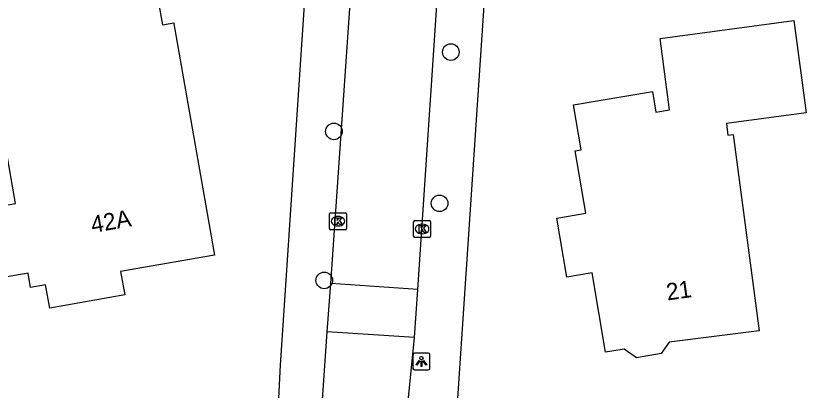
# Model space of a CAD drawing. Extents: x 161772 to 163123, y 383092 to 383917.
# Drawn here: x 162297.59 to 162344.22, y 383651.48 to 383673.53 of the extents above; entities that cross this region are included whole.
import ezdxf

# ---------------------------------------------------------------- set-up
doc = ezdxf.new("R2010")
doc.units = 0
for name, color, linetype in [('IMGEO_Boom', 7, 'Continuous'), ('IMGEO_Kolk', 7, 'Continuous'), ('IMGEO_Lichtpunt', 7, 'Continuous'), ('IMGEO_Pand', 7, 'Continuous'), ('IMGEO_Pand_nummerreeks', 7, 'Continuous'), ('IMGEO_Rijbaan_lokaal_gesloten', 7, 'Continuous'), ('IMGEO_Rijbaan_lokaal_open', 7, 'Continuous'), ('IMGEO_Voetpad_open', 7, 'Continuous')]:
    doc.layers.add(name, color=color, linetype=linetype)

msp = doc.modelspace()

# ---------------------------------------------------------------- linework, layer by layer
at = {"layer": 'IMGEO_Boom'}
for centre in [(162323.251, 383671.395), (162316.354, 383666.722), (162322.587, 383662.485), (162315.784, 383657.944)]:
    msp.add_circle(centre, 0.489, dxfattribs=at)
at = {"layer": 'IMGEO_Kolk'}
for p, q in [((162316.094, 383661.005), (162316.094, 383661.857)), ((162316.169, 383661.931), (162317.021, 383661.931)), ((162316.582, 383661.711), (162316.607, 383661.711)), ((162317.095, 383661.857), (162317.095, 383661.005)), ((162316.605, 383661.151), (162316.58, 383661.151)), ((162321.057, 383660.549), (162321.057, 383661.401)), ((162321.132, 383661.475), (162321.984, 383661.475)), ((162321.545, 383661.255), (162321.57, 383661.255)), ((162322.058, 383661.401), (162322.058, 383660.549)), ((162317.021, 383660.931), (162316.169, 383660.931)), ((162321.568, 383660.695), (162321.543, 383660.695)), ((162321.984, 383660.475), (162321.132, 383660.475))]:
    msp.add_line(p, q, dxfattribs=at)
for points in [[(162316.094, 383661.005), (162316.094, 383661.857)], [(162316.169, 383661.931), (162317.021, 383661.931)], [(162316.415, 383661.631), (162316.538, 383661.631), (162316.538, 383661.48), (162316.668, 383661.631), (162316.832, 383661.631), (162316.686, 383661.48), (162316.839, 383661.231), (162316.687, 383661.231), (162316.602, 383661.395), (162316.538, 383661.328), (162316.538, 383661.231), (162316.415, 383661.231), (162316.415, 383661.631)], [(162317.095, 383661.857), (162317.095, 383661.005)], [(162321.057, 383660.549), (162321.057, 383661.401)], [(162321.132, 383661.475), (162321.984, 383661.475)], [(162321.378, 383661.175), (162321.501, 383661.175), (162321.501, 383661.024), (162321.631, 383661.175), (162321.795, 383661.175), (162321.649, 383661.024), (162321.802, 383660.775), (162321.65, 383660.775), (162321.565, 383660.939), (162321.501, 383660.872), (162321.501, 383660.775), (162321.378, 383660.775), (162321.378, 383661.175)], [(162322.058, 383661.401), (162322.058, 383660.549)], [(162317.021, 383660.931), (162316.169, 383660.931)], [(162321.984, 383660.475), (162321.132, 383660.475)]]:
    msp.add_lwpolyline(points, dxfattribs=at)
for centre, start, end in [((162316.171, 383661.855), 91.552, 178.448), ((162316.171, 383661.855), 91.552, 178.448), ((162317.019, 383661.855), 1.552, 88.448), ((162317.019, 383661.855), 1.552, 88.448), ((162321.134, 383661.399), 91.552, 178.448), ((162321.134, 383661.399), 91.552, 178.448), ((162321.982, 383661.399), 1.552, 88.448), ((162321.982, 383661.399), 1.552, 88.448), ((162316.171, 383661.007), 181.552, 268.448), ((162316.171, 383661.007), 181.552, 268.448), ((162317.019, 383661.007), 271.552, 358.448), ((162317.019, 383661.007), 271.552, 358.448), ((162321.134, 383660.551), 181.552, 268.448), ((162321.134, 383660.551), 181.552, 268.448), ((162321.982, 383660.551), 271.552, 358.448), ((162321.982, 383660.551), 271.552, 358.448)]:
    msp.add_arc(centre, 0.0765, start, end, dxfattribs=at)
for centre, major_axis, ratio, start_param, end_param in [((162316.581, 383661.431), (-0.387, 0.002), 0.722429, 4.712389, 7.853982), ((162316.606, 383661.431), (-0.39, 0.002), 0.717154, 1.570796, 4.712389), ((162321.544, 383660.975), (-0.387, 0.002), 0.722429, 4.712389, 7.853982), ((162321.569, 383660.975), (-0.39, 0.002), 0.717154, 1.570796, 4.712389)]:
    msp.add_ellipse(centre, major_axis=major_axis, ratio=ratio, start_param=start_param, end_param=end_param, dxfattribs=at)
at = {"layer": 'IMGEO_Lichtpunt'}
for p, q in [((162321.019, 383653.573), (162321.019, 383652.766)), ((162321.019, 383653.573), (162321.019, 383652.766)), ((162321.921, 383653.668), (162321.113, 383653.668)), ((162321.921, 383653.668), (162321.113, 383653.668)), ((162322.015, 383652.766), (162322.015, 383653.573)), ((162322.015, 383652.766), (162322.015, 383653.573)), ((162321.113, 383652.672), (162321.921, 383652.672)), ((162321.113, 383652.672), (162321.921, 383652.672))]:
    msp.add_line(p, q, dxfattribs=at)
for points in [[(162321.393, 383653.237), (162321.432, 383653.209), (162321.244, 383652.947), (162321.206, 383652.974), (162321.393, 383653.237)], [(162321.495, 383653.189), (162321.542, 383653.189), (162321.542, 383652.867), (162321.495, 383652.867), (162321.495, 383653.189)], [(162321.605, 383653.209), (162321.643, 383653.236), (162321.83, 383652.974), (162321.791, 383652.946), (162321.605, 383653.209)]]:
    msp.add_lwpolyline(points, dxfattribs=at)
msp.add_circle((162321.518, 383653.371), 0.0994, dxfattribs=at)
for centre, start, end in [((162321.113, 383653.573), 90, 180), ((162321.113, 383653.573), 90, 180), ((162321.921, 383653.573), 0, 90), ((162321.921, 383653.573), 0, 90), ((162321.113, 383652.766), 180, 270), ((162321.113, 383652.766), 180, 270), ((162321.921, 383652.766), 270, 0), ((162321.921, 383652.766), 270, 360)]:
    msp.add_arc(centre, 0.0946, start, end, dxfattribs=at)
at = {"layer": 'IMGEO_Pand'}
for points in [[(162307.651, 383682.214), (162308.927, 383674.919), (162305.994, 383674.406), (162306.24, 383673.004), (162306.907, 383673.12), (162306.917, 383673.064), (162309.3, 383659.431), (162303.773, 383658.465), (162304.013, 383657.092), (162299.587, 383656.307), (162299.345, 383657.691), (162298.46, 383657.536), (162298.313, 383658.375), (162296.597, 383658.075), (162295.878, 383662.189), (162297.568, 383662.485), (162296.678, 383667.583), (162294.103, 383667.133), (162292.555, 383675.979), (162301.449, 383677.535), (162300.839, 383681.022), (162307.651, 383682.214)], [(162344.217, 383667.813), (162339.509, 383667.188), (162339.601, 383666.494), (162339.918, 383666.536), (162341.441, 383654.972), (162336.139, 383654.307), (162335.665, 383653.639), (162334.199, 383653.39), (162333.484, 383653.897), (162332.379, 383653.71), (162331.582, 383658.398), (162330.087, 383658.144), (162329.497, 383661.619), (162331.207, 383661.909), (162330.584, 383665.577), (162330.947, 383665.639), (162330.497, 383668.293), (162335.142, 383669.082), (162335.352, 383667.847), (162336.155, 383667.983), (162335.596, 383672.197), (162343.496, 383673.245), (162344.217, 383667.813)]]:
    msp.add_lwpolyline(points, dxfattribs=at)
at = {"layer": 'IMGEO_Rijbaan_lokaal_gesloten'}
for points in [[(162315.287, 383645.208), (162315.966, 383654.921)], [(162320.508, 383648.472), (162321.109, 383654.576)]]:
    msp.add_lwpolyline(points, dxfattribs=at)
at = {"layer": 'IMGEO_Rijbaan_lokaal_open'}
for points in [[(162316.164, 383657.756), (162318.027, 383684.506), (162318.752, 383694.86)], [(162321.3, 383657.411), (162322.744, 383678.877)], [(162315.966, 383654.921), (162316.164, 383657.756)], [(162321.3, 383657.411), (162316.164, 383657.756)], [(162321.109, 383654.576), (162321.3, 383657.411)], [(162321.109, 383654.576), (162315.966, 383654.921)]]:
    msp.add_lwpolyline(points, dxfattribs=at)
at = {"layer": 'IMGEO_Voetpad_open'}
for points in [[(162334.385, 383803.507), (162330.73, 383750), (162329.933, 383738.33), (162329.513, 383738.311), (162323.298, 383645.721), (162324.273, 383644.745)], [(162310.606, 383642.128), (162312.79, 383644.774), (162313.196, 383652.957), (162317.249, 383713.725), (162319.862, 383750), (162321.727, 383778.3), (162322.139, 383797.223)]]:
    msp.add_lwpolyline(points, dxfattribs=at)

# ---------------------------------------------------------------- texts
at = {"layer": 'IMGEO_Pand_nummerreeks'}
for s, rotation, p in [('42A', 9.9179, (162302.11, 383660.732)), ('21', 7.9011, (162336.031, 383656.761))]:
    msp.add_text(s, height=1, rotation=rotation, dxfattribs=at).set_placement(p)

doc.saveas('drawing.dxf')
